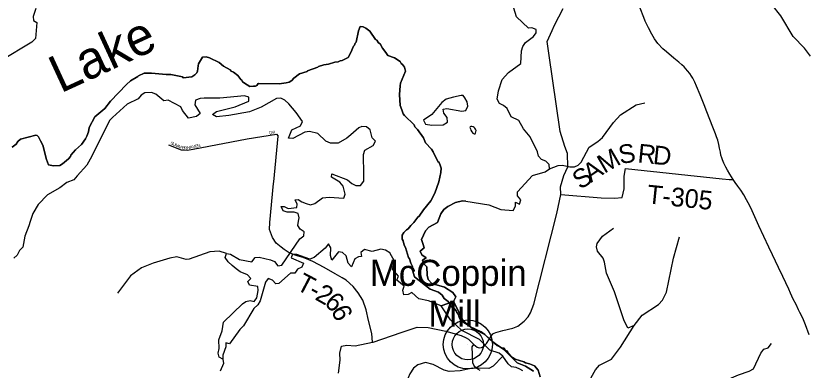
# Model space of a CAD drawing. Extents: x 1525783 to 1900577, y 218250 to 627376.
# Drawn here: x 1695217 to 1707878, y 431654 to 437327 of the extents above; entities that cross this region are included whole.
import ezdxf

# ---------------------------------------------------------------- set-up
doc = ezdxf.new("R2010")
doc.units = 0
for name, color, linetype in [('GM_X_County_Road', 7, 'Continuous'), ('GM_X_Major_Lake', 7, 'Continuous'), ('GM_X_Major_Lake_Text', 7, 'Continuous'), ('GM_X_Major_River', 7, 'Continuous'), ('GM_X_Minor_River', 7, 'Continuous'), ('GM_X_State_Route', 7, 'Continuous'), ('GM_X_Township', 7, 'Continuous'), ('GM_X_Township_Road', 7, 'Continuous'), ('GM_X_Township_Road_Text', 7, 'Continuous'), ('GM_X_Township_Subdivision', 7, 'Continuous'), ('GM_X_Township_Subdivision_Text', 7, 'Continuous'), ('GM_X_Unincorporated', 7, 'Continuous'), ('GM_X_Unincorporated_Location', 7, 'Continuous'), ('GM_X_Unincorporated_Text', 7, 'Continuous')]:
    doc.layers.add(name, color=color, linetype=linetype)

msp = doc.modelspace()

# ---------------------------------------------------------------- linework, layer by layer
at = {"layer": 'GM_X_County_Road'}
for points in [[(1702726, 432058), (1702747, 432081), (1702797, 432157), (1702823, 432201), (1702847, 432235), (1702870, 432248), (1702898, 432260), (1703009, 432292), (1703170, 432326), (1703248, 432359), (1703350, 432439), (1703415, 432509), (1703449, 432570), (1703503, 432713), (1703875, 434161), (1703938, 434469), (1703929, 434589), (1703984, 434773), (1704047, 434912), (1704043, 435123), (1703999, 435234), (1703927, 435475), (1703747, 436729), (1703720, 436917), (1703796, 437094), (1703837, 437176), (1703973, 437447)], [(1700382, 431608), (1700407, 431815), (1700399, 431929), (1700428, 432041), (1700511, 432057), (1700647, 432046), (1700926, 432100), (1700933, 432101), (1701381, 432256), (1701636, 432342), (1701814, 432338), (1702097, 432277), (1702340, 432211), (1702421, 432173), (1702460, 432150), (1702543, 432067), (1702597, 432020), (1702630, 432012), (1702665, 432015), (1702708, 432037), (1702726, 432058)]]:
    msp.add_lwpolyline(points, dxfattribs=at)
at = {"layer": 'GM_X_Major_Lake'}
msp.add_line((1702222, 432752), (1702022, 432685), dxfattribs=at)
for points in [[(1702415, 434362), (1702785, 434301), (1702976, 434226), (1703176, 434208), (1703214, 434280), (1703209, 434344), (1703275, 434311), (1703298, 434381), (1703245, 434444), (1703246, 434508), (1703482, 434773), (1703688, 434828), (1703757, 434879), (1703752, 434947), (1703697, 435000), (1703628, 435027), (1703581, 435082), (1703564, 435149), (1703444, 435390), (1703340, 435516), (1703263, 435652), (1703143, 435712), (1703076, 435846), (1703017, 435893), (1702955, 435926), (1702916, 435993), (1702937, 436127), (1703000, 436307), (1703101, 436419), (1703296, 436566), (1703310, 436767), (1703328, 436837), (1703369, 436902), (1703501, 436996), (1703541, 437056), (1703542, 437106), (1703472, 437137), (1703422, 437132), (1703225, 437312), (1703149, 437572)], [(1695538, 437446), (1695497, 437317), (1695502, 437252), (1695553, 437221), (1695532, 436963), (1695471, 436904), (1694980, 436604)], [(1699802, 435635), (1699702, 435781), (1699586, 435916), (1699519, 435977), (1699456, 436008), (1699386, 436005), (1699144, 435867), (1698956, 435790), (1698626, 435730), (1698429, 435711), (1698364, 435748), (1698427, 435795), (1698725, 435868), (1698943, 435963), (1698945, 436027), (1698875, 436046), (1698483, 436009), (1698302, 436008), (1698232, 436009), (1698166, 436005), (1698093, 435976), (1698082, 435904), (1698165, 435766), (1698110, 435717), (1697978, 435691), (1697885, 435809), (1697859, 435871), (1697656, 435979), (1697586, 435968), (1697455, 436071), (1697388, 436100), (1697279, 436094), (1697220, 436057), (1697173, 435996), (1696999, 435913), (1696764, 435702), (1696717, 435651), (1696436, 435078), (1696351, 434937), (1696197, 434767), (1696144, 434704), (1696031, 434658), (1695923, 434572), (1695726, 434461), (1695577, 434307), (1695488, 434164), (1695447, 434032), (1695424, 433963), (1695363, 433799), (1695329, 433621), (1695274, 433568), (1695241, 433496), (1695185, 433445)], [(1702221, 436025), (1702100, 435991), (1702032, 435938), (1701872, 435750), (1701738, 435658), (1701769, 435593), (1701871, 435575), (1702054, 435584), (1702125, 435627), (1702118, 435698), (1702067, 435767), (1702054, 435831), (1702115, 435846), (1702353, 435800), (1702417, 435811), (1702451, 435883), (1702438, 435951), (1702403, 436016)], [(1702403, 436016), (1702374, 436054), (1702342, 436051), (1702221, 436025)], [(1699492, 434204), (1699461, 434273), (1699513, 434274), (1699577, 434241), (1699711, 434260), (1699718, 434313), (1699686, 434381), (1699736, 434388), (1699795, 434351), (1699863, 434322), (1699933, 434303), (1700003, 434320), (1700123, 434412), (1700230, 434424), (1700466, 434410), (1700488, 434474), (1700452, 434599), (1700403, 434666), (1700270, 434746), (1700275, 434796), (1700526, 434704), (1700591, 434642), (1700659, 434613), (1700731, 434610), (1700784, 434679), (1700783, 434922), (1700778, 434974), (1700781, 435107), (1700800, 435177), (1700936, 435252), (1700969, 435318), (1700918, 435375), (1700885, 435502), (1700825, 435549), (1700755, 435557), (1700705, 435535), (1700576, 435421), (1700513, 435368), (1700373, 435286), (1700253, 435288), (1700175, 435318), (1700049, 435444), (1699915, 435477), (1699841, 435464), (1699648, 435365), (1699578, 435366), (1699631, 435502), (1699770, 435564), (1699802, 435635)], [(1702515, 435556), (1702495, 435553), (1702486, 435549), (1702482, 435541), (1702492, 435519)], [(1702492, 435519), (1702499, 435498), (1702511, 435468), (1702528, 435448), (1702548, 435439), (1702566, 435439), (1702573, 435449), (1702581, 435491), (1702574, 435513), (1702562, 435529), (1702548, 435540), (1702532, 435552), (1702515, 435556)], [(1702415, 434362), (1702363, 434363), (1702252, 434339), (1702127, 434275), (1702066, 434226), (1702018, 434158), (1701965, 434019), (1701823, 433943), (1701770, 433886), (1701709, 433748), (1701730, 433680), (1701751, 433611), (1701684, 433558), (1701713, 433499), (1701782, 433452), (1701725, 433415), (1701744, 433356), (1701795, 433311), (1701799, 433175), (1701815, 433108), (1701872, 433043), (1702076, 432985), (1702208, 432897), (1702255, 432828), (1702222, 432752)], [(1702222, 432752), (1702255, 432828), (1702208, 432897), (1702076, 432985), (1701872, 433043), (1701815, 433108), (1701799, 433175), (1701795, 433311), (1701744, 433356), (1701725, 433415), (1701782, 433452), (1701713, 433499), (1701684, 433558), (1701751, 433611), (1701730, 433680), (1701709, 433748), (1701770, 433886), (1701823, 433943), (1701965, 434019), (1702018, 434158), (1702066, 434226), (1702127, 434275), (1702252, 434339), (1702363, 434363), (1702415, 434362)], [(1702022, 432685), (1701817, 432767), (1701667, 432794), (1701554, 432896), (1701494, 432867), (1701425, 432862), (1701411, 432933), (1701428, 432999), (1701369, 433048), (1701312, 433097), (1701341, 433159), (1701245, 433269), (1701275, 433399), (1701202, 433532), (1701132, 433578), (1701058, 433591), (1700919, 433553), (1700798, 433587), (1700735, 433540), (1700749, 433476), (1700697, 433471), (1700640, 433438), (1700588, 433308), (1700537, 433365), (1700503, 433484), (1700442, 433540), (1700380, 433547), (1700275, 433418), (1700252, 433489), (1700259, 433613), (1700220, 433676), (1700166, 433607), (1699991, 433457), (1699922, 433432), (1699715, 433506), (1699645, 433513), (1699622, 433452), (1699819, 433366), (1699791, 433302), (1699724, 433269), (1699683, 433208), (1699611, 433207), (1699427, 433040), (1699377, 433038), (1699326, 433094), (1699256, 433121), (1699213, 433065), (1699125, 432766), (1699090, 432698), (1699025, 432641), (1698861, 432365), (1698800, 432306), (1698637, 432076), (1698577, 432092), (1698578, 432027), (1698529, 431892), (1698530, 431828), (1698470, 431865), (1698456, 431929), (1698473, 432001), (1698466, 432140), (1698520, 432283), (1698541, 432423), (1698846, 432719), (1698896, 432756), (1698965, 432771), (1699029, 432752), (1699074, 432815), (1699094, 432929), (1699089, 432993), (1698956, 433016), (1698929, 433072), (1698978, 433124), (1698923, 433179), (1698807, 433229), (1698742, 433276), (1698681, 433332), (1698614, 433389), (1698569, 433456), (1698586, 433520), (1698654, 433513), (1698795, 433428), (1698993, 433388), (1699048, 433458), (1699108, 433464), (1699292, 433423), (1699354, 433392), (1699409, 433325), (1699475, 433338), (1699760, 433756), (1699825, 433803), (1699830, 433867), (1699769, 433910), (1699730, 433971), (1699741, 434039), (1699750, 434093), (1699736, 434160), (1699670, 434183), (1699559, 434185), (1699492, 434204)], [(1702022, 432685), (1701817, 432767), (1701667, 432794), (1701554, 432896), (1701494, 432867), (1701425, 432862), (1701411, 432933), (1701428, 432999), (1701369, 433048), (1701312, 433097), (1701341, 433159), (1701245, 433269), (1701275, 433399), (1701202, 433532), (1701132, 433578), (1701058, 433591), (1700919, 433553), (1700798, 433587), (1700735, 433540), (1700749, 433476), (1700697, 433471), (1700640, 433438), (1700588, 433308), (1700537, 433365), (1700503, 433484), (1700442, 433540), (1700380, 433547), (1700275, 433418), (1700252, 433489), (1700259, 433613), (1700220, 433676), (1700166, 433607), (1699991, 433457), (1699922, 433432), (1699715, 433506), (1699645, 433513), (1699622, 433452), (1699819, 433366), (1699791, 433302), (1699724, 433269), (1699683, 433208), (1699611, 433207), (1699427, 433040), (1699377, 433038), (1699326, 433094), (1699256, 433121), (1699213, 433065), (1699125, 432766), (1699090, 432698), (1699025, 432641), (1698861, 432365), (1698800, 432306), (1698637, 432076), (1698577, 432092), (1698578, 432027), (1698529, 431892), (1698530, 431828), (1698470, 431865), (1698456, 431929), (1698473, 432001), (1698466, 432140), (1698520, 432283), (1698541, 432423), (1698846, 432719), (1698896, 432756), (1698965, 432771), (1699029, 432752), (1699074, 432815), (1699094, 432929), (1699089, 432993), (1698956, 433016), (1698929, 433072), (1698978, 433124), (1698923, 433179), (1698807, 433229), (1698742, 433276), (1698681, 433332), (1698614, 433389), (1698569, 433456), (1698586, 433520), (1698654, 433513), (1698795, 433428), (1698993, 433388), (1699048, 433458), (1699108, 433464), (1699292, 433423), (1699354, 433392), (1699409, 433325), (1699475, 433338), (1699760, 433756), (1699825, 433803), (1699830, 433867), (1699769, 433910), (1699730, 433971), (1699741, 434039), (1699750, 434093), (1699736, 434160), (1699670, 434183), (1699559, 434185), (1699492, 434204)], [(1702130, 432526), (1702022, 432685)]]:
    msp.add_lwpolyline(points, dxfattribs=at)
at = {"layer": 'GM_X_Major_River'}
msp.add_line((1702022, 432685), (1702222, 432752), dxfattribs=at)
for points in [[(1702222, 432752), (1702368, 432460), (1702479, 432354), (1702663, 432267), (1702723, 432223), (1702837, 432111), (1702890, 432074), (1703025, 431987), (1703237, 431771), (1703371, 431720), (1703502, 431636)], [(1703502, 431636), (1703371, 431720), (1703237, 431771), (1703025, 431987), (1702890, 432074), (1702837, 432111), (1702723, 432223), (1702663, 432267), (1702479, 432354), (1702368, 432460), (1702222, 432752)], [(1702130, 432526), (1702022, 432685)], [(1703331, 431643), (1703280, 431670), (1703220, 431695), (1703150, 431708), (1703095, 431757), (1703011, 431879), (1702950, 431928), (1702800, 431977), (1702635, 432145), (1702355, 432290), (1702170, 432458), (1702130, 432526)]]:
    msp.add_lwpolyline(points, dxfattribs=at)
at = {"layer": 'GM_X_Minor_River'}
for points in [[(1707929, 436680), (1707834, 436810), (1707655, 436994), (1707459, 437325), (1707314, 437508)], [(1703757, 434879), (1703893, 434933), (1703963, 434935), (1704083, 434909), (1704153, 434910), (1704212, 434935), (1704263, 434982), (1704392, 435225), (1704530, 435313), (1704601, 435378), (1704781, 435620), (1704893, 435742), (1705141, 435903), (1705278, 435936)], [(1705110, 432368), (1705007, 432328), (1704943, 432459), (1704796, 432908), (1704669, 433205), (1704637, 433382), (1704612, 433445), (1704524, 433561), (1704509, 433629), (1704518, 433681), (1704605, 433800), (1704778, 433928)], [(1704197, 431200), (1704358, 431332), (1704424, 431535), (1704491, 431662), (1704556, 431734), (1704749, 431830), (1704893, 432021), (1705110, 432368), (1705238, 432534), (1705498, 432707), (1705565, 432776), (1705626, 432905), (1705737, 433449), (1705836, 433787)], [(1698586, 433520), (1698471, 433562), (1698320, 433551), (1697991, 433430), (1697941, 433427), (1697793, 433470), (1697680, 433449), (1697416, 433370), (1697228, 433291), (1697053, 433164), (1696845, 432888)], [(1705998, 430905), (1705996, 431002), (1706078, 431118), (1706414, 431380), (1706668, 431534), (1706777, 431580), (1706951, 431637), (1707020, 431678), (1707135, 431925), (1707184, 431988), (1707253, 432013), (1707308, 432082)], [(1703011, 431879), (1702853, 431717), (1702786, 431680), (1702526, 431685), (1702324, 431642), (1702148, 431633), (1702070, 431655), (1701893, 431746), (1701772, 431778), (1701648, 431739), (1701579, 431686), (1701519, 431598), (1701467, 431469), (1701478, 431400)], [(1698530, 431828), (1698539, 431761), (1698486, 431636)]]:
    msp.add_lwpolyline(points, dxfattribs=at)
at = {"layer": 'GM_X_State_Route'}
msp.add_lwpolyline([(1707909, 432222), (1707851, 432382), (1707806, 432485), (1707762, 432575), (1707740, 432618), (1707700, 432705), (1707655, 432793), (1707613, 432886), (1707582, 432950), (1707486, 433156), (1707418, 433297), (1707321, 433501), (1707264, 433624), (1707103, 433963), (1706974, 434251), (1706934, 434333), (1706908, 434382), (1706862, 434462), (1706815, 434534), (1706769, 434601), (1706728, 434660), (1706694, 434707), (1706643, 434790), (1706604, 434855), (1706578, 434905), (1706547, 434967), (1706524, 435023), (1706512, 435053), (1706499, 435099), (1706489, 435143), (1706477, 435208), (1706465, 435265), (1706446, 435335), (1706429, 435389), (1706412, 435439), (1706371, 435547), (1706275, 435790), (1706230, 435901), (1706166, 436064), (1706109, 436200), (1706078, 436266), (1706046, 436327), (1706027, 436362), (1705998, 436406), (1705965, 436449), (1705909, 436509), (1705875, 436540), (1705826, 436584), (1705744, 436651), (1705627, 436750), (1705568, 436801), (1705489, 436886), (1705434, 436960), (1705392, 437033), (1705337, 437137), (1705288, 437240), (1705265, 437298), (1705206, 437452)], dxfattribs=at)
at = {"layer": 'GM_X_Township'}
for points in [[(1695161, 435227), (1695222, 435271), (1695252, 435314), (1695292, 435353), (1695537, 435417), (1695561, 435411), (1695582, 435392), (1695614, 435326), (1695649, 435259), (1695707, 435026), (1695740, 434940), (1695818, 434924), (1695919, 434930), (1695966, 434957), (1696061, 435040), (1696090, 435076), (1696099, 435099), (1696170, 435184), (1696268, 435269), (1696333, 435359), (1696355, 435403), (1696379, 435468), (1696392, 435540), (1696480, 435708), (1696642, 435846), (1696734, 435959), (1696990, 436226), (1697051, 436289), (1697168, 436355), (1697178, 436369), (1697270, 436408), (1697388, 436408), (1697622, 436387), (1697699, 436388), (1697882, 436348), (1697897, 436334), (1698032, 436353), (1698080, 436382), (1698111, 436413), (1698124, 436441), (1698135, 436527), (1698138, 436557), (1698204, 436663), (1698262, 436668), (1698318, 436652), (1698468, 436581), (1698538, 436520), (1698646, 436460), (1698662, 436442), (1698701, 436426), (1698770, 436372), (1698817, 436306), (1698831, 436299), (1698844, 436271), (1698917, 436220), (1698960, 436193), (1699018, 436199), (1699050, 436200), (1699075, 436211), (1699094, 436243), (1699102, 436244), (1699429, 436238), (1699544, 436252), (1699593, 436267), (1699634, 436290), (1699665, 436331), (1699758, 436398), (1699876, 436435), (1699884, 436444), (1700051, 436503), (1700061, 436515), (1700144, 436542), (1700219, 436552), (1700319, 436585), (1700373, 436591), (1700406, 436606), (1700440, 436611), (1700536, 436661), (1700579, 436738), (1700621, 436843), (1700638, 436858), (1700649, 436892), (1700663, 436908), (1700698, 437086), (1700725, 437157), (1700773, 437150), (1700816, 437132), (1700882, 437080), (1700974, 436950), (1700992, 436938), (1701020, 436896), (1701048, 436879), (1701084, 436812), (1701139, 436742), (1701168, 436693), (1701274, 436653), (1701367, 436598), (1701382, 436565), (1701403, 436550), (1701434, 436503), (1701451, 436440), (1701374, 436251), (1701367, 436207), (1701358, 436067), (1701365, 435890), (1701395, 435824), (1701415, 435757), (1701436, 435729), (1701591, 435581), (1701600, 435548), (1701646, 435509), (1701738, 435375), (1701769, 435293), (1701866, 435192), (1701892, 435151), (1701971, 434995), (1701990, 434978), (1702012, 434921), (1702021, 434887), (1702017, 434819), (1701983, 434667), (1701921, 434490), (1701858, 434363), (1701738, 434220), (1701668, 434118), (1701650, 434106), (1701586, 434018), (1701536, 433971), (1701494, 433916), (1701466, 433899), (1701424, 433856), (1701396, 433813), (1701400, 433753), (1701413, 433726), (1701429, 433655), (1701453, 433616), (1701498, 433460), (1701513, 433439), (1701535, 433368), (1701563, 433313), (1701573, 433220), (1701597, 433151), (1701845, 432952), (1701981, 432901), (1702036, 432857), (1702068, 432801), (1702132, 432755), (1702184, 432675), (1702242, 432633), (1702263, 432602), (1702272, 432576), (1702299, 432545), (1702310, 432496), (1702330, 432453), (1702352, 432438), (1702472, 432363), (1702534, 432316), (1702594, 432288), (1702644, 432265), (1702719, 432226), (1702797, 432157), (1702920, 432047), (1702986, 432012), (1703032, 432008), (1703050, 431967), (1703082, 431956), (1703090, 431937), (1703163, 431859), (1703206, 431831), (1703347, 431788), (1703369, 431773), (1703436, 431757), (1703513, 431724), (1703575, 431656), (1703605, 431550)], [(1703605, 431550), (1703575, 431656), (1703513, 431724), (1703436, 431757), (1703369, 431773), (1703347, 431788), (1703206, 431831), (1703163, 431859), (1703090, 431937), (1703082, 431956), (1703050, 431967), (1703032, 432008), (1702986, 432012), (1702920, 432047), (1702797, 432157), (1702719, 432226), (1702644, 432265), (1702594, 432288), (1702534, 432316), (1702472, 432363), (1702352, 432438), (1702330, 432453), (1702310, 432496), (1702299, 432545), (1702272, 432576), (1702263, 432602), (1702242, 432633), (1702184, 432675), (1702132, 432755), (1702068, 432801), (1702036, 432857), (1701981, 432901), (1701845, 432952), (1701597, 433151), (1701573, 433220), (1701563, 433313), (1701535, 433368), (1701513, 433439), (1701498, 433460), (1701453, 433616), (1701429, 433655), (1701413, 433726), (1701400, 433753), (1701396, 433813), (1701424, 433856), (1701466, 433899), (1701494, 433916), (1701536, 433971), (1701586, 434018), (1701650, 434106), (1701668, 434118), (1701738, 434220), (1701858, 434363), (1701921, 434490), (1701983, 434667), (1702017, 434819), (1702021, 434887), (1702012, 434921), (1701990, 434978), (1701971, 434995), (1701892, 435151), (1701866, 435192), (1701769, 435293), (1701738, 435375), (1701646, 435509), (1701600, 435548), (1701591, 435581), (1701436, 435729), (1701415, 435757), (1701395, 435824), (1701365, 435890), (1701358, 436067), (1701367, 436207), (1701374, 436251), (1701451, 436440), (1701434, 436503), (1701403, 436550), (1701382, 436565), (1701367, 436598), (1701274, 436653), (1701168, 436693), (1701139, 436742), (1701084, 436812), (1701048, 436879), (1701020, 436896), (1700992, 436938), (1700974, 436950), (1700882, 437080), (1700816, 437132), (1700773, 437150), (1700725, 437157), (1700698, 437086), (1700663, 436908), (1700649, 436892), (1700638, 436858), (1700621, 436843), (1700579, 436738), (1700536, 436661), (1700440, 436611), (1700406, 436606), (1700373, 436591), (1700319, 436585), (1700219, 436552), (1700144, 436542), (1700061, 436515), (1700051, 436503), (1699884, 436444), (1699876, 436435), (1699758, 436398), (1699665, 436331), (1699634, 436290), (1699593, 436267), (1699544, 436252), (1699429, 436238), (1699102, 436244), (1699094, 436243), (1699075, 436211), (1699050, 436200), (1699018, 436199), (1698960, 436193), (1698917, 436220), (1698844, 436271), (1698831, 436299), (1698817, 436306), (1698770, 436372), (1698701, 436426), (1698662, 436442), (1698646, 436460), (1698538, 436520), (1698468, 436581), (1698318, 436652), (1698262, 436668), (1698204, 436663), (1698138, 436557), (1698135, 436527), (1698124, 436441), (1698111, 436413), (1698080, 436382), (1698032, 436353), (1697897, 436334), (1697882, 436348), (1697699, 436388), (1697622, 436387), (1697388, 436408), (1697270, 436408), (1697178, 436369), (1697168, 436355), (1697051, 436289), (1696990, 436226), (1696734, 435959), (1696642, 435846), (1696480, 435708), (1696392, 435540), (1696379, 435468), (1696355, 435403), (1696333, 435359), (1696268, 435269), (1696170, 435184), (1696099, 435099), (1696090, 435076), (1696061, 435040), (1695966, 434957), (1695919, 434930), (1695818, 434924), (1695740, 434940), (1695707, 435026), (1695649, 435259), (1695614, 435326), (1695582, 435392), (1695561, 435411), (1695537, 435417), (1695292, 435353), (1695252, 435314), (1695222, 435271), (1695161, 435227)]]:
    msp.add_lwpolyline(points, dxfattribs=at)
at = {"layer": 'GM_X_Township_Road'}
for points in [[(1699343, 434671), (1699414, 435400)], [(1703938, 434469), (1704582, 434412), (1704795, 434407), (1704919, 434420), (1704949, 434560), (1704950, 434761), (1704973, 434885), (1706517, 434719), (1706631, 434709), (1706694, 434707)], [(1699673, 433502), (1699664, 433505), (1699591, 433533), (1699513, 433584), (1699461, 433621), (1699384, 433687), (1699325, 433778), (1699274, 433905), (1699283, 434018), (1699340, 434645), (1699343, 434671)], [(1700926, 432100), (1700913, 432242), (1700860, 432451), (1700822, 432622), (1700769, 432777), (1700696, 432894), (1700613, 432993), (1700501, 433094), (1700440, 433135), (1700324, 433198), (1700152, 433298), (1699967, 433396), (1699817, 433459), (1699737, 433478), (1699673, 433502)], [(1702648, 431651), (1702607, 431669), (1702572, 431697), (1702547, 431734), (1702530, 431772), (1702523, 431903), (1702520, 432027), (1702543, 432067)]]:
    msp.add_lwpolyline(points, dxfattribs=at)
at = {"layer": 'GM_X_Township_Subdivision'}
msp.add_lwpolyline([(1697662, 435262), (1697865, 435182), (1697957, 435176), (1698053, 435195), (1698921, 435357), (1699387, 435433), (1699414, 435400)], dxfattribs=at)
at = {"layer": 'GM_X_Unincorporated'}
for radius in [393, 249]:
    msp.add_circle((1702449, 432067), radius, dxfattribs=at)
at = {"layer": 'GM_X_Unincorporated_Location'}
msp.add_line((1702449, 432067), (1702449, 432067), dxfattribs=at)

# ---------------------------------------------------------------- texts
at = {"layer": 'GM_X_Major_Lake_Text'}
msp.add_text('Lake', height=600.3, rotation=24.7799, dxfattribs=at).set_placement((1695933, 436082))
at = {"layer": 'GM_X_Township_Road_Text'}
for s, rotation, p in [('S', 10.3529, (1704888, 434950)), ('R', 354.2805, (1705157, 434982)), ('M', 30.135, (1704632, 434796)), ('D', 354.0516, (1705402, 434957)), ('S', 34.1329, (1704250, 434537)), ('A', 34.1343, (1704418, 434650)), ('T-305', 354.0939, (1705306, 434326)), ('T', 332.3425, (1699685, 432956)), ('2', 330.2145, (1699989, 432794)), ('-', 331.1827, (1699883, 432853)), ('6', 317.7277, (1700136, 432713)), ('6', 294.7704, (1700254, 432614))]:
    msp.add_text(s, height=300, rotation=rotation, dxfattribs=at).set_placement(p)
at = {"layer": 'GM_X_Township_Subdivision_Text'}
for s, rotation, p in [('DR', 8.9785, (1699277, 435425)), ('S', 336.9198, (1697685, 435271)), ('U', 336.9162, (1697718, 435257)), ('M', 336.9134, (1697758, 435239)), ('E', 12.2799, (1698092, 435213)), ('N', 12.3139, (1698127, 435220)), ('M', 337.5553, (1697807, 435219)), ('E', 350.6525, (1697868, 435195)), ('R', 356.5817, (1697908, 435189)), ('H', 8.4447, (1697959, 435187)), ('A', 12.4067, (1698006, 435194)), ('V', 12.3131, (1698049, 435203))]:
    msp.add_text(s, height=50, rotation=rotation, dxfattribs=at).set_placement(p)
at = {"layer": 'GM_X_Unincorporated_Text'}
for s, p in [('McCoppin', (1700880, 433004)), ('Mill', (1701817, 432349))]:
    msp.add_text(s, height=417, rotation=0, dxfattribs=at).set_placement(p)

doc.saveas('drawing.dxf')
